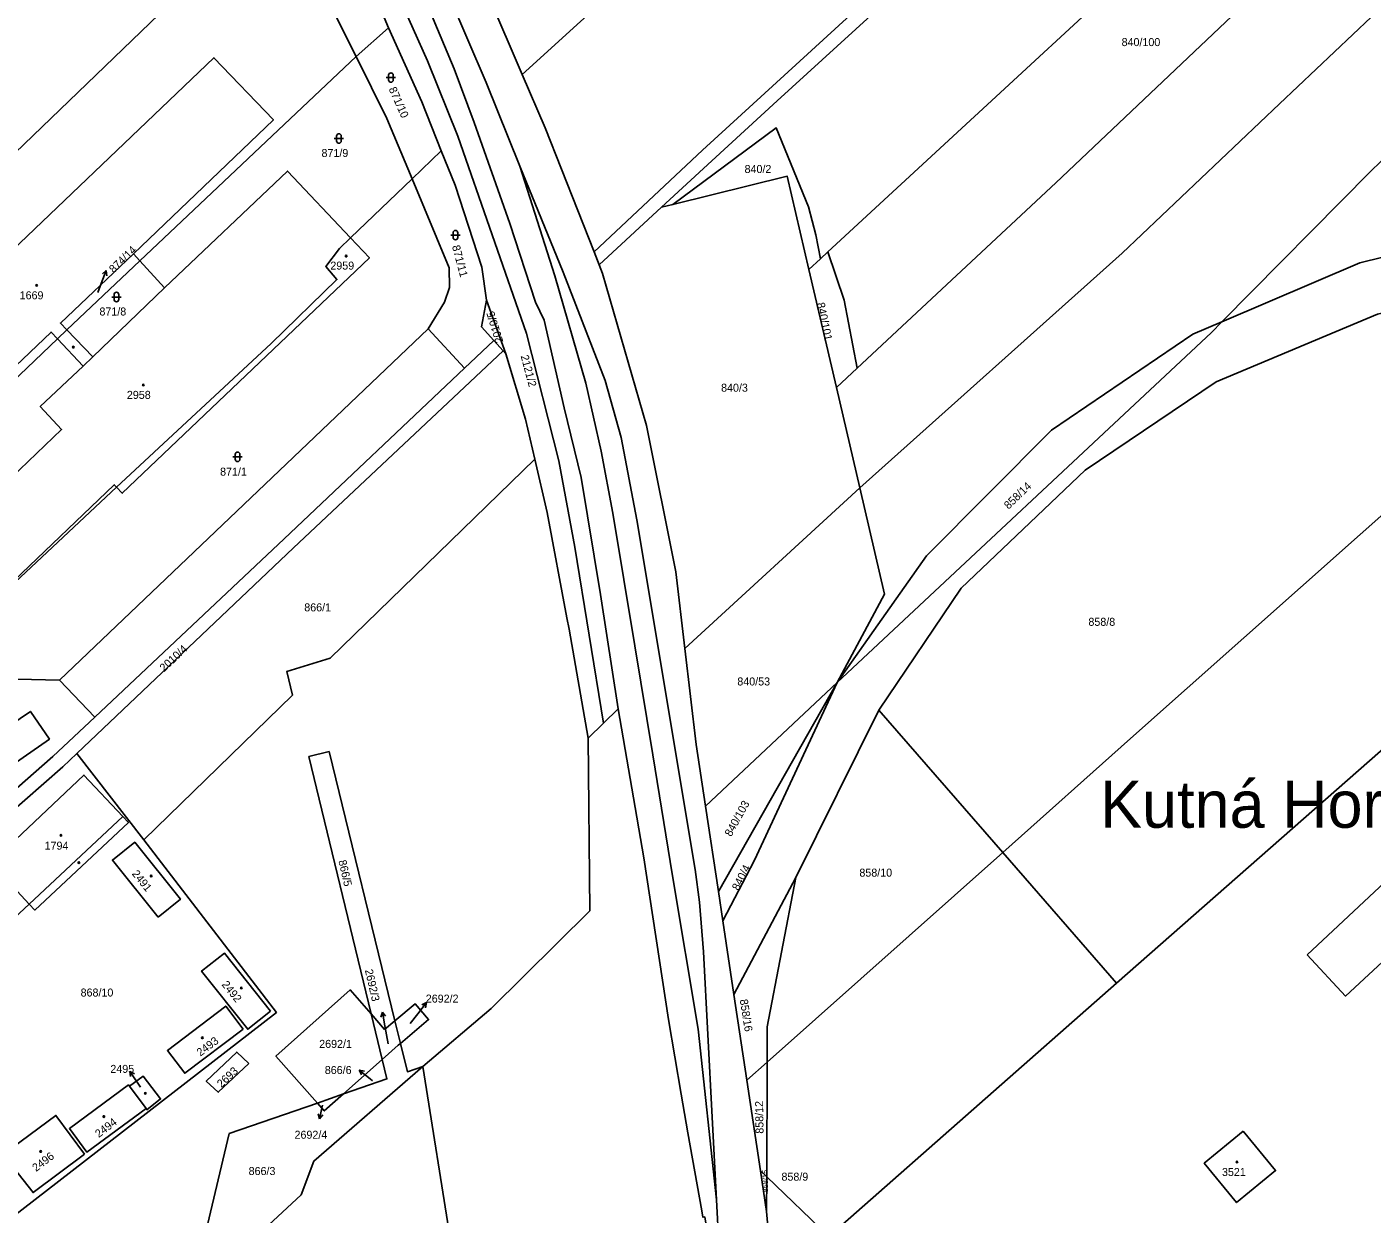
# Model space of a CAD drawing. Extents: x -679220 to -673243, y -1075091 to -1066557.
# Drawn here: x -676222.2 to -675936.5, y -1070837.1 to -1070584.9 of the extents above; entities that cross this region are included whole.
import ezdxf

# ---------------------------------------------------------------- set-up
doc = ezdxf.new("R2010")
doc.units = 0
for name, color, linetype in [('Default', 7, 'Continuous'), ('Hranice parcel', 7, 'Continuous'), ('Parcelní čísla', 7, 'Continuous'), ('Pop  PČ popisy', 7, 'Continuous'), ('Poz předměty', 7, 'Continuous'), ('Vnitřní kresba', 7, 'Continuous'), ('Značky budov', 7, 'Continuous'), ('Značky kultur', 7, 'Continuous')]:
    doc.layers.add(name, color=color, linetype=linetype)

msp = doc.modelspace()

# ---------------------------------------------------------------- linework, layer by layer
at = {"layer": 'Hranice parcel'}
for p, q in [((-676152.29, -1070591.15), (-676164.25, -1070567.17)), ((-676116.99, -1070595.01), (-676128.14, -1070569.09)), ((-676145.4, -1070585.04), (-676150.28, -1070573.48)), ((-676189.17, -1070577.38), (-676235.06, -1070621.54)), ((-676145.4, -1070585.04), (-676152.29, -1070591.15)), ((-676152.29, -1070591.15), (-676198.2, -1070634.56)), ((-676140.39, -1070617.12), (-676134.2, -1070611.17)), ((-676140.39, -1070617.12), (-676153.45, -1070629.68)), ((-676087.42, -1070623.2), (-676100.64, -1070635.39)), ((-676085.03, -1070622.61), (-676087.42, -1070623.2)), ((-676199.54, -1070633.1), (-676198.2, -1070634.56)), ((-676101.73, -1070632.63), (-676100.64, -1070635.39)), ((-676053.65, -1070634.16), (-676052.06, -1070632.69)), ((-676198.2, -1070634.56), (-676213.71, -1070649.23)), ((-676192.95, -1070640.32), (-676198.2, -1070634.56)), ((-676053.65, -1070634.16), (-676056.08, -1070636.4)), ((-676050.25, -1070661.5), (-676056.08, -1070636.4)), ((-676120.47, -1070654.32), (-676124.59, -1070642.93)), ((-676215.72, -1070651.13), (-676213.71, -1070649.23)), ((-676215.72, -1070651.13), (-676261.9, -1070695.11)), ((-676129.24, -1070657.35), (-676123.03, -1070651.47)), ((-676121.03, -1070653.69), (-676123.03, -1070651.47)), ((-676120.47, -1070654.32), (-676121.03, -1070653.69)), ((-676050.25, -1070661.5), (-676045.83, -1070657.38)), ((-676045.3, -1070682.82), (-676050.25, -1070661.5)), ((-676082.43, -1070716.9), (-676045.3, -1070682.82)), ((-675872.8, -1070684.31), (-675990.72, -1070787.98)), ((-676050.06, -1070724.12), (-676078.04, -1070750.41)), ((-676050.06, -1070724.12), (-676075.31, -1070768.52)), ((-676058.84, -1070765.56), (-676041.25, -1070729.99)), ((-676041.25, -1070729.99), (-676014.9, -1070760.23)), ((-676211.6, -1070739.2), (-676197.37, -1070757.59)), ((-676162.33, -1070739.87), (-676158.01, -1070738.77)), ((-676158.01, -1070738.77), (-676144.03, -1070795.98)), ((-676149.09, -1070794.54), (-676162.33, -1070739.87)), ((-676078.04, -1070750.41), (-676075.31, -1070768.52)), ((-676014.9, -1070760.23), (-676064.96, -1070804.82)), ((-676014.9, -1070760.23), (-675990.72, -1070787.98)), ((-676229.87, -1070762.43), (-676221.7, -1070771.23)), ((-676072.01, -1070790.44), (-676058.84, -1070765.56)), ((-676075.31, -1070768.52), (-676074.37, -1070774.78)), ((-676074.37, -1070774.78), (-676072.01, -1070790.44)), ((-675990.72, -1070787.98), (-676048.97, -1070839.26)), ((-676072.01, -1070790.44), (-676069.26, -1070808.65)), ((-676146.74, -1070804.24), (-676149.09, -1070794.54)), ((-676144.03, -1070795.98), (-676142.85, -1070800.8)), ((-676146.74, -1070804.24), (-676154.97, -1070811.55)), ((-676069.26, -1070808.65), (-676064.96, -1070804.82)), ((-676064.96, -1070804.82), (-676065.04, -1070829.12)), ((-676138.12, -1070805.71), (-676131.58, -1070846.72)), ((-676196.91, -1070814.65), (-676200.45, -1070809.87)), ((-676066.37, -1070827.84), (-676069.26, -1070808.65)), ((-676160.51, -1070813.48), (-676179.23, -1070819.97)), ((-676160.51, -1070813.48), (-676154.97, -1070811.55)), ((-676179.23, -1070819.97), (-676186.45, -1070850.07)), ((-676065.07, -1070836.48), (-676066.37, -1070827.84)), ((-676066.37, -1070827.84), (-676065.04, -1070829.12)), ((-676065.04, -1070829.12), (-676065.07, -1070836.48)), ((-676065.04, -1070829.12), (-676051.96, -1070841.77)), ((-676065.07, -1070836.48), (-676063.78, -1070852))]:
    msp.add_line(p, q, dxfattribs=at)
for points in [[(-675910.26, -1070409.8), (-675950.56, -1070443.27), (-676055.85, -1070539.31), (-676116.99, -1070595.01)], [(-676101.73, -1070632.63), (-676078.68, -1070611.06), (-676009.27, -1070547.46), (-675945.04, -1070488.8), (-675923.78, -1070470.66), (-675879.52, -1070431.13)], [(-675888.17, -1070442.92), (-675921.52, -1070472.59), (-675942.85, -1070490.23), (-675953.84, -1070500.38), (-676007.11, -1070549.73), (-676062.83, -1070600.6), (-676076.74, -1070613.35), (-676087.42, -1070623.2)], [(-675821.02, -1070475.85), (-675886.04, -1070534.84), (-675956.12, -1070601.22), (-675989.55, -1070632.94), (-676045.3, -1070682.82)], [(-675806.4, -1070491.07), (-675871.04, -1070551.97), (-675936.76, -1070615.54), (-675968.36, -1070647.54)], [(-676052.06, -1070632.69), (-675957.71, -1070545.46), (-675924.87, -1070515.38), (-675910.08, -1070529.38)], [(-676045.83, -1070657.38), (-676003.63, -1070618.02), (-675910.08, -1070529.38)], [(-676096.6, -1070729.71), (-676100.39, -1070705.42), (-676104.5, -1070680.57), (-676108.09, -1070665.81), (-676112.36, -1070647.17), (-676114.16, -1070643.32), (-676119.62, -1070626.67), (-676127.22, -1070605.16), (-676131.43, -1070593.79), (-676137.95, -1070578.22), (-676141.83, -1070569.92)], [(-676134.2, -1070611.17), (-676138.32, -1070600.82), (-676145.4, -1070585.04)], [(-676199.54, -1070633.1), (-676169.85, -1070604.6), (-676182.48, -1070591.43), (-676234.89, -1070641.47), (-676235.85, -1070640.63), (-676272.75, -1070675.84), (-676259.38, -1070689.99), (-676217.07, -1070649.7), (-676215.72, -1070651.13)], [(-676140.39, -1070617.12), (-676145.73, -1070604.31), (-676152.29, -1070591.15)], [(-676116.99, -1070595.01), (-676112.12, -1070606.32), (-676101.73, -1070632.63)], [(-676085.03, -1070622.61), (-676063.07, -1070606.31), (-676056.18, -1070623.07), (-676054.61, -1070629.04), (-676053.65, -1070634.16)], [(-676124.59, -1070642.93), (-676125.6, -1070635.93), (-676131.27, -1070618.5), (-676134.2, -1070611.17)], [(-676153.45, -1070629.68), (-676166.87, -1070615.49), (-676192.95, -1070640.32)], [(-676056.08, -1070636.4), (-676060.68, -1070616.59), (-676085.03, -1070622.61)], [(-676129.24, -1070657.35), (-676136.98, -1070649.04), (-676133.5, -1070643.35), (-676132.42, -1070640.22), (-676132.5, -1070636.07), (-676140.39, -1070617.12)], [(-675862.95, -1070625.56), (-675871.85, -1070624.7), (-675906.01, -1070626.86), (-675939.03, -1070635), (-675968.36, -1070647.54)], [(-676203.19, -1070682.64), (-676170.33, -1070652.15), (-676156.35, -1070638.55), (-676158.69, -1070635.8), (-676155.84, -1070631.98), (-676153.45, -1070629.68)], [(-676203.19, -1070682.64), (-676201.94, -1070683.93), (-676149.45, -1070633.9), (-676153.45, -1070629.68)], [(-676213.71, -1070649.23), (-676215.1, -1070647.8), (-676199.54, -1070633.1)], [(-676052.06, -1070632.69), (-676048.61, -1070642.93), (-676045.83, -1070657.38)], [(-676100.64, -1070635.39), (-676099.91, -1070637.24), (-676090.57, -1070669.58), (-676084.35, -1070700.62), (-676082.43, -1070716.9)], [(-676041.25, -1070729.99), (-676023.72, -1070704.13), (-675997.4, -1070679.04), (-675969.58, -1070660.29), (-675935.31, -1070645.9), (-675904.98, -1070638.92), (-675875.73, -1070636.87)], [(-675875.73, -1070636.87), (-675902.88, -1070660.65), (-675987.75, -1070736.05), (-676014.9, -1070760.23)], [(-676192.95, -1070640.32), (-676208.19, -1070654.95), (-676213.71, -1070649.23)], [(-676123.03, -1070651.47), (-676125.65, -1070648.56), (-676124.59, -1070642.93)], [(-676050.06, -1070724.12), (-676031.14, -1070697.26), (-676004.57, -1070670.54), (-675974.53, -1070650.18), (-675968.36, -1070647.54)], [(-675968.36, -1070647.54), (-675970.58, -1070649.79), (-676050.06, -1070724.12)], [(-676215.72, -1070651.13), (-676210.28, -1070656.91), (-676219.37, -1070665.48), (-676214.86, -1070670.39), (-676236.17, -1070690.81), (-676235.6, -1070691.45), (-676243.24, -1070698.84), (-676233.65, -1070709.18), (-676225.82, -1070701.72), (-676225.01, -1070702.53), (-676203.67, -1070682.14), (-676203.19, -1070682.64)], [(-676121.03, -1070653.69), (-676165.56, -1070695.54), (-676211.6, -1070739.2)], [(-676114.32, -1070676.67), (-676116.27, -1070668.19), (-676120.47, -1070654.32)], [(-676207.77, -1070731.47), (-676167.59, -1070693.62), (-676129.24, -1070657.35)], [(-676197.37, -1070757.59), (-676165.81, -1070726.84), (-676167.01, -1070721.83), (-676157.76, -1070719), (-676114.32, -1070676.67)], [(-676114.32, -1070676.67), (-676111.72, -1070688), (-676107.55, -1070710.4), (-676107.05, -1070712.8), (-676103, -1070735.98)], [(-676203.19, -1070682.64), (-676224.7, -1070702.81), (-676240.18, -1070717.67)], [(-676045.3, -1070682.82), (-676040.05, -1070705.4), (-676050.06, -1070724.12)], [(-676240.18, -1070717.67), (-676237.73, -1070721.18), (-676235.64, -1070722.73), (-676233.29, -1070723.21), (-676215.28, -1070723.62), (-676207.77, -1070731.47)], [(-676078.04, -1070750.41), (-676080.02, -1070737.28), (-676082.43, -1070716.9)], [(-676074.37, -1070774.78), (-676067.66, -1070761.87), (-676050.06, -1070724.12)], [(-676233.71, -1070736.68), (-676229.21, -1070733.65), (-676228.29, -1070734.93), (-676221.48, -1070730.27), (-676217.42, -1070736.16), (-676228.7, -1070743.99), (-676229.4, -1070743.01)], [(-676096.6, -1070729.71), (-676099.75, -1070732.8), (-676103, -1070735.98)], [(-676035.3, -1070988.57), (-676037.16, -1070990.52), (-676051.91, -1070964.47), (-676062.24, -1070936.57), (-676061.22, -1070936.3), (-676070.12, -1070886.37), (-676074.28, -1070861.09), (-676078.23, -1070837.68), (-676078.62, -1070837.75), (-676078.87, -1070836.4), (-676081.79, -1070819.81), (-676083.2, -1070811.58), (-676085.89, -1070795.7), (-676091.14, -1070761.42), (-676096.6, -1070729.71)], [(-676263.29, -1070781.23), (-676256.35, -1070775.59), (-676240.92, -1070761.13), (-676216.71, -1070739.89), (-676207.77, -1070731.47)], [(-676103, -1070735.98), (-676102.61, -1070772.64), (-676123.61, -1070793.36), (-676138.12, -1070805.71)], [(-676211.6, -1070739.2), (-676214.6, -1070742.04), (-676238.9, -1070763.33), (-676254.29, -1070777.99), (-676257.61, -1070780.94)], [(-676229.87, -1070762.43), (-676210.09, -1070743.81), (-676201.8, -1070752.63), (-676200.63, -1070753.86), (-676220.54, -1070772.48), (-676221.7, -1070771.23)], [(-675950.26, -1070781.97), (-675913.97, -1070748.1), (-675905.74, -1070756.96), (-675942.09, -1070790.75), (-675950.26, -1070781.97)], [(-676226.1, -1070838.36), (-676169.2, -1070794.23), (-676197.37, -1070757.59)], [(-676194.35, -1070773.99), (-676204.06, -1070761.87), (-676199.3, -1070758.06), (-676189.59, -1070770.18), (-676194.35, -1070773.99)], [(-676221.7, -1070771.23), (-676238.71, -1070787.02), (-676247.01, -1070778.56), (-676229.87, -1070762.43)], [(-676058.84, -1070765.56), (-676064.94, -1070797.28), (-676064.96, -1070804.82)], [(-676170.45, -1070793.97), (-676175.28, -1070797.81), (-676185.1, -1070785.46), (-676180.27, -1070781.62), (-676170.45, -1070793.97)], [(-676160.51, -1070813.48), (-676169.3, -1070803.51), (-676153.51, -1070789.44), (-676149.09, -1070794.54)], [(-676176.26, -1070797.75), (-676188.68, -1070807.15), (-676192.35, -1070802.32), (-676179.96, -1070792.89), (-676176.26, -1070797.75)], [(-676144.03, -1070795.98), (-676139.74, -1070792.37), (-676136.88, -1070795.75), (-676142.85, -1070800.8)], [(-676149.09, -1070794.54), (-676146.23, -1070797.83), (-676144.03, -1070795.98)], [(-676142.85, -1070800.8), (-676143.31, -1070801.19), (-676146.74, -1070804.24)], [(-676138.12, -1070805.71), (-676141.38, -1070806.84), (-676142.85, -1070800.8)], [(-676175.1, -1070805.06), (-676181.57, -1070811.17), (-676184.11, -1070808.85), (-676177.64, -1070802.66), (-676175.1, -1070805.06)], [(-676146.74, -1070804.24), (-676145.74, -1070808.35), (-676154.97, -1070811.55)], [(-676200.45, -1070809.87), (-676197.52, -1070807.73), (-676193.81, -1070812.61), (-676196.73, -1070814.89), (-676196.91, -1070814.65)], [(-676187.62, -1070854.95), (-676163.97, -1070832.98), (-676161.27, -1070825.81), (-676138.12, -1070805.71)], [(-676196.91, -1070814.65), (-676209.45, -1070823.93), (-676213.17, -1070818.91), (-676200.63, -1070809.63), (-676200.45, -1070809.87)], [(-676154.97, -1070811.55), (-676159.03, -1070815.16), (-676160.51, -1070813.48)], [(-676209.94, -1070824.32), (-676220.88, -1070832.5), (-676227.23, -1070824.42), (-676216.06, -1070816.1), (-676209.94, -1070824.32)], [(-675963.86, -1070819.44), (-675956.97, -1070827.82), (-675965.23, -1070834.62), (-675972.13, -1070826.25), (-675963.86, -1070819.44)]]:
    msp.add_lwpolyline(points, dxfattribs=at)
at = {"layer": 'Pop  PČ popisy'}
for p, q in [((-676206.42, -1070639.41), (-676205.35, -1070636.61)), ((-676205.35, -1070636.61), (-676206.17, -1070637.36)), ((-676205.35, -1070636.61), (-676205.24, -1070637.72)), ((-676207.13, -1070641.3), (-676206.42, -1070639.41)), ((-676139.18, -1070794.51), (-676137.33, -1070792.15)), ((-676137.33, -1070792.15), (-676138.34, -1070792.63)), ((-676137.33, -1070792.15), (-676137.55, -1070793.24)), ((-676146.68, -1070794.15), (-676147, -1070795.22)), ((-676146.16, -1070797.1), (-676146.68, -1070794.15)), ((-676146.68, -1070794.15), (-676146.01, -1070795.04)), ((-676140.81, -1070796.59), (-676139.18, -1070794.51)), ((-676145.46, -1070800.91), (-676146.16, -1070797.1)), ((-676198.65, -1070809.23), (-676200.33, -1070806.74)), ((-676200.33, -1070806.74), (-676199.35, -1070807.29)), ((-676200.33, -1070806.74), (-676200.18, -1070807.85)), ((-676149.27, -1070808.36), (-676151.6, -1070806.47)), ((-676151.6, -1070806.47), (-676150.51, -1070806.71)), ((-676151.6, -1070806.47), (-676151.14, -1070807.49)), ((-676198.07, -1070810.09), (-676198.65, -1070809.23)), ((-676148.78, -1070808.77), (-676149.27, -1070808.36)), ((-676160.03, -1070816.85), (-676160.32, -1070815.77)), ((-676159.41, -1070813.92), (-676160.03, -1070816.85)), ((-676160.03, -1070816.85), (-676159.34, -1070815.98))]:
    msp.add_line(p, q, dxfattribs=at)
at = {"layer": 'Poz předměty'}
for p, q in [((-676146.18, -1070571.75), (-676137.09, -1070592.09)), ((-676124.64, -1070596.68), (-676134.79, -1070572.88)), ((-676137.09, -1070592.09), (-676130.65, -1070608.05)), ((-676117.49, -1070614.48), (-676124.64, -1070596.68)), ((-676130.65, -1070608.05), (-676116.08, -1070650)), ((-676117.49, -1070614.48), (-676108.28, -1070636.94)), ((-676110.09, -1070637.78), (-676117.49, -1070614.48)), ((-676103.46, -1070660.57), (-676110.09, -1070637.78)), ((-676108.28, -1070636.94), (-676099.39, -1070659.96)), ((-676116.08, -1070650), (-676109.19, -1070677.06)), ((-676100.19, -1070675.03), (-676103.46, -1070660.57)), ((-676099.39, -1070659.96), (-676095.95, -1070672.12)), ((-676095.95, -1070672.12), (-676092.68, -1070689.57)), ((-676097.72, -1070688.16), (-676100.19, -1070675.03)), ((-676109.19, -1070677.06), (-676105.84, -1070695.39)), ((-676093.04, -1070716.36), (-676097.72, -1070688.16)), ((-676092.68, -1070689.57), (-676080.24, -1070763.87)), ((-676105.84, -1070695.39), (-676099.75, -1070732.8)), ((-676089.24, -1070739.54), (-676093.04, -1070716.36)), ((-676085.09, -1070765.19), (-676089.24, -1070739.54)), ((-676079.62, -1070797.8), (-676085.09, -1070765.19)), ((-676080.24, -1070763.87), (-676079.35, -1070770.83)), ((-676079.35, -1070770.83), (-676078.47, -1070781.32)), ((-676078.47, -1070781.32), (-676075.7, -1070834.04)), ((-676075.7, -1070834.04), (-676079.62, -1070797.8)), ((-676075.7, -1070834.04), (-676074.28, -1070861.09))]:
    msp.add_line(p, q, dxfattribs=at)
at = {"layer": 'Vnitřní kresba'}
for p, q in [((-676215.28, -1070723.62), (-676136.98, -1070649.04)), ((-676210.28, -1070656.91), (-676208.19, -1070654.95)), ((-676221.7, -1070771.23), (-676201.8, -1070752.63))]:
    msp.add_line(p, q, dxfattribs=at)
at = {"layer": 'Značky budov'}
for centre in [(-676154.39, -1070633.57), (-676220.14, -1070639.77), (-676212.33, -1070652.89), (-676197.47, -1070660.93), (-676214.96, -1070756.6), (-676211.17, -1070762.41), (-676195.81, -1070765.23), (-676176.65, -1070789.03), (-676184.95, -1070799.61), (-676197.04, -1070811.42), (-676205.87, -1070816.35), (-676219.29, -1070823.76), (-675965.15, -1070825.99)]:
    msp.add_circle(centre, 0.175, dxfattribs=at)
at = {"layer": 'Značky kultur'}
for p, q in [((-676145.88, -1070595.64), (-676143.88, -1070595.64)), ((-676145.38, -1070595.14), (-676145.38, -1070596.14)), ((-676144.38, -1070596.14), (-676144.38, -1070595.14)), ((-676156.43, -1070608.08), (-676156.43, -1070609.08)), ((-676155.43, -1070609.08), (-676155.43, -1070608.08)), ((-676156.93, -1070608.58), (-676154.93, -1070608.58)), ((-676132.18, -1070629.1), (-676130.18, -1070629.1)), ((-676131.68, -1070628.6), (-676131.68, -1070629.6)), ((-676130.68, -1070629.6), (-676130.68, -1070628.6)), ((-676204.18, -1070642.25), (-676202.18, -1070642.25)), ((-676203.68, -1070641.75), (-676203.68, -1070642.75)), ((-676202.68, -1070642.75), (-676202.68, -1070641.75)), ((-676178.47, -1070676.2), (-676176.47, -1070676.2)), ((-676177.97, -1070675.7), (-676177.97, -1070676.7)), ((-676176.97, -1070676.7), (-676176.97, -1070675.7))]:
    msp.add_line(p, q, dxfattribs=at)
for centre, start, end in [((-676144.88, -1070595.14), 0, 180), ((-676144.88, -1070596.14), 180, 359.9879), ((-676155.93, -1070608.08), 0, 180), ((-676155.93, -1070609.08), 180, 359.9879), ((-676131.18, -1070628.6), 0, 180), ((-676131.18, -1070629.6), 180, 359.9879), ((-676203.18, -1070641.75), 0, 180), ((-676203.18, -1070642.75), 180, 359.9879), ((-676177.47, -1070675.7), 0, 180), ((-676177.47, -1070676.7), 180, 359.9879)]:
    msp.add_arc(centre, 0.5, start, end, dxfattribs=at)

# ---------------------------------------------------------------- texts
at = {"layer": 'Default'}
msp.add_text('Kutná Hora 0-5/23', height=10, dxfattribs=at).set_placement((-675994.25, -1070755))
at = {"layer": 'Parcelní čísla'}
for s, p in [('840/100', (-675989.67, -1070588.95)), ('871/9', (-676159.63, -1070612.51)), ('840/2', (-676069.76, -1070615.91)), ('2959', (-676157.75, -1070636.43)), ('1669', (-676223.75, -1070642.74)), ('871/8', (-676206.8, -1070646.18)), ('2958', (-676200.97, -1070663.89)), ('840/3', (-676074.75, -1070662.37)), ('871/1', (-676181.17, -1070680.2)), ('866/1', (-676163.29, -1070709.03)), ('858/8', (-675996.72, -1070712.1)), ('840/53', (-676071.3, -1070724.77)), ('1794', (-676218.45, -1070759.65)), ('858/10', (-676045.37, -1070765.38)), ('868/10', (-676210.8, -1070790.85)), ('2692/2', (-676137.48, -1070792.14)), ('2692/1', (-676160.12, -1070801.76)), ('2495', (-676204.49, -1070807.07)), ('866/6', (-676158.93, -1070807.31)), ('2692/4', (-676165.36, -1070821.06)), ('866/3', (-676175.11, -1070828.77)), ('3521', (-675968.35, -1070828.97)), ('858/9', (-676061.92, -1070829.97))]:
    msp.add_text(s, height=1.7, dxfattribs=at).set_placement(p)
for s, height, rotation, p in [('871/10', 1.7, 294, (-676145.4, -1070598.06)), ('874/14', 1.7, 44, (-676203.78, -1070637.27)), ('871/11', 1.7, 285, (-676131.93, -1070631.47)), ('840/101', 1.7, 282, (-676054.45, -1070643.6)), ('2010/5', 1.7, 107, (-676120.99, -1070651.74)), ('2121/2', 1.7, 285, (-676117.34, -1070654.79)), ('858/14', 1.7, 44, (-676013.68, -1070687.45)), ('2010/4', 1.7, 43, (-676193.07, -1070721.97)), ('840/103', 1.7, 61, (-676072.62, -1070757.01)), ('866/5', 1.7, 283, (-676156.05, -1070762.04)), ('2491', 1.7, 309, (-676200.01, -1070764.81)), ('840/4', 1.7, 63, (-676071.04, -1070768.48)), ('2692/3', 1.7, 283, (-676150.43, -1070785.24)), ('2492', 1.7, 309, (-676180.94, -1070788.34)), ('858/16', 1.7, 279, (-676070.78, -1070791.54)), ('2493', 1.7, 37, (-676185.36, -1070803.64)), ('2693', 1.7, 43, (-676180.89, -1070810.31)), ('858/12', 1.7, 91, (-676065.72, -1070819.97)), ('2494', 1.7, 37, (-676206.95, -1070820.91)), ('2496', 1.7, 37, (-676220.28, -1070828.14)), ('858/15', 1.14, 91, (-676064.77, -1070832.46))]:
    msp.add_text(s, height=height, rotation=rotation, dxfattribs=at).set_placement(p)

doc.saveas('drawing.dxf')
